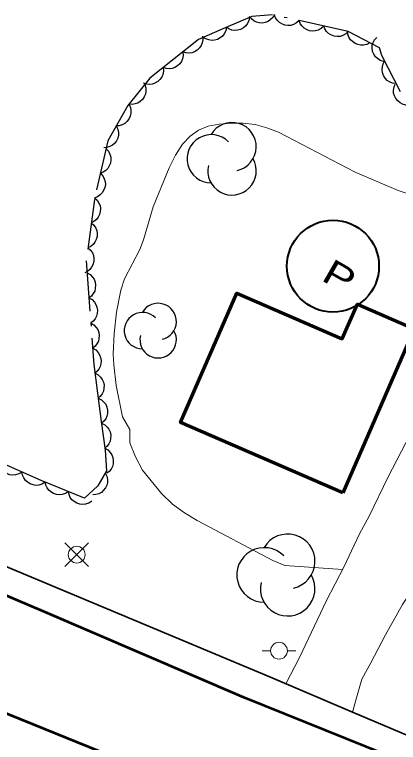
# Model space of a CAD drawing. Extents: x 355726 to 357533, y 5103782 to 5105258.
# Drawn here: x 356564.63 to 356587.47, y 5104563.09 to 5104606.42 of the extents above; entities that cross this region are included whole.
import ezdxf

# ---------------------------------------------------------------- set-up
doc = ezdxf.new("R2010")
doc.units = 0
doc.header["$LTSCALE"] = 0.6
doc.linetypes.add('DOT_DASHED', pattern=[7.7, 5, -1.2, 0.3, -1.2])
doc.linetypes.add('LONG_DASHED', pattern=[7.5, 6, -1.5])
for name, color, linetype, lineweight in [('19', 7, 'Continuous', 13), ('2', 7, 'LONG_DASHED', 13), ('21', 7, 'LONG_DASHED', 35), ('22', 7, 'Continuous', 13), ('31', 7, 'Continuous', 35), ('36', 7, 'Continuous', 13), ('38', 7, 'Continuous', 40), ('44', 7, 'Continuous', 25)]:
    doc.layers.add(name, color=color, linetype=linetype, lineweight=lineweight)

msp = doc.modelspace()

# ---------------------------------------------------------------- linework, layer by layer
at = {"layer": '19'}
for points in [[(356580.78, 5104566.58), (356581.58, 5104568.15), (356582.66, 5104570.4), (356583.17, 5104571.49), (356584.24, 5104573.56), (356584.68, 5104574.5), (356585.15, 5104575.51), (356585.74, 5104576.56), (356586.86, 5104578.9), (356588.18, 5104581.42), (356588.65, 5104582.24), (356589, 5104583.02), (356589.52, 5104584.11), (356590.12, 5104585.35), (356590.6, 5104586.36), (356591.74, 5104588.37)], [(356584.74, 5104564.9), (356584.97, 5104565.75), (356585.29, 5104566.85), (356585.84, 5104567.82), (356586.7, 5104569.5), (356587.72, 5104571.3), (356588.97, 5104573.17), (356589.54, 5104573.83), (356590.54, 5104574.55), (356591.67, 5104575.49), (356592.21, 5104576.27), (356592.76, 5104577.05), (356594.38, 5104580.28), (356597.08, 5104585.55)]]:
    msp.add_lwpolyline(points, dxfattribs=at)
at = {"layer": '2', "linetype": 'Continuous'}
msp.add_lwpolyline([(356584.15, 5104573.39), (356580.71, 5104573.63), (356580, 5104573.93), (356575.49, 5104576.3), (356574.74, 5104576.75), (356574.03, 5104577.28), (356573.38, 5104577.9), (356572.25, 5104579.3), (356571.82, 5104580.09), (356571.48, 5104580.92), (356571.48, 5104581.72), (356571.05, 5104582.47), (356570.67, 5104584.34), (356570.53, 5104585.57), (356570.5, 5104586.2), (356570.55, 5104587.44), (356570.7, 5104588.71), (356570.96, 5104590.01), (356571.18, 5104590.68), (356572.08, 5104592.43), (356572.31, 5104593), (356572.88, 5104594.97), (356573.82, 5104597.3), (356574.2, 5104598.05), (356574.62, 5104598.71), (356575.07, 5104599.19), (356575.57, 5104599.53), (356576.16, 5104599.78), (356576.8, 5104599.9), (356577.51, 5104599.96), (356578.21, 5104599.96), (356578.94, 5104599.88), (356579.64, 5104599.68), (356580.33, 5104599.42), (356584.9, 5104597.04), (356587.46, 5104595.94), (356589.23, 5104595.38)], dxfattribs=at)
at = {"layer": '21', "linetype": 'Continuous', "lineweight": 53}
for points in [[(356693.14, 5104528.73), (356686.68, 5104529.92), (356680.03, 5104531.03), (356673.33, 5104532.33), (356665.22, 5104534.03), (356657.79, 5104535.79), (356652.65, 5104537.11), (356647.74, 5104538.45), (356642.86, 5104540.01), (356635.96, 5104542.32), (356627.51, 5104545.55), (356619.53, 5104548.72), (356610.91, 5104552.22), (356603.07, 5104555.38), (356593.89, 5104559.3), (356586.78, 5104562.33), (356578.28, 5104565.76), (356566.31, 5104570.9), (356552.24, 5104576.88), (356535.87, 5104583.82), (356518.47, 5104591.44)], [(356523.7, 5104582.01), (356532.74, 5104578.12), (356543.84, 5104573.55), (356554.84, 5104568.88), (356564.31, 5104564.76), (356575.06, 5104560.38), (356580.66, 5104557.99), (356585.71, 5104555.84), (356585.91, 5104555.76), (356595.32, 5104551.71), (356605.09, 5104547.74), (356615.3, 5104543.55), (356624.81, 5104539.71), (356632.34, 5104536.86), (356640.18, 5104534.16), (356644.62, 5104532.78), (356647.74, 5104531.82), (356656.47, 5104529.46), (356664.44, 5104527.84), (356667.19, 5104527.23), (356672.07, 5104526.15), (356673.3, 5104525.88), (356683.29, 5104524.12), (356693.15, 5104522.5)]]:
    msp.add_lwpolyline(points, dxfattribs=at)
at = {"layer": '22', "lineweight": 35}
msp.add_lwpolyline([(356517.76, 5104593.42), (356532.75, 5104586.84), (356557.23, 5104576.44), (356579.99, 5104566.91), (356584.74, 5104564.9), (356602.02, 5104557.59), (356616.07, 5104551.83), (356627.55, 5104547.21), (356637.92, 5104543.34), (356648.95, 5104539.92), (356661.44, 5104536.63), (356672.33, 5104534.13), (356676.16, 5104533.42), (356680.85, 5104532.55), (356682.64, 5104532.23), (356688.85, 5104531.14), (356694.02, 5104530.23)], dxfattribs=at)
at = {"layer": '31', "lineweight": 70}
msp.add_lwpolyline([(356584.16, 5104577.94), (356574.51, 5104582.13), (356577.86, 5104589.84), (356584.13, 5104587.11), (356585.03, 5104589.18), (356588.41, 5104587.71), (356584.16, 5104577.94)], close=True, dxfattribs=at)
at = {"layer": '36'}
for p, q in [((356569.03, 5104573.56), (356567.62, 5104574.97)), ((356567.62, 5104573.56), (356569.03, 5104574.97)), ((356579.37, 5104568.55), (356579.87, 5104568.55)), ((356581.37, 5104568.55), (356580.87, 5104568.55))]:
    msp.add_line(p, q, dxfattribs=at)
for centre in [(356568.327, 5104574.267), (356580.367, 5104568.55)]:
    msp.add_circle(centre, 0.5, dxfattribs=at)
at = {"layer": '38'}
msp.add_circle((356583.579, 5104591.442), 2.738, dxfattribs=at)
at = {"layer": '44', "linetype": 'DOT_DASHED'}
for points in [[(356584.49, 5104605.41), (356579.98, 5104606.41), (356578.74, 5104606.31), (356577.16, 5104605.63), (356575.58, 5104604.94), (356574.13, 5104603.78), (356572.68, 5104602.63), (356571.37, 5104601), (356570.18, 5104598.91), (356569.38, 5104595.42), (356568.89, 5104591.76), (356569.35, 5104585.59), (356569.57, 5104583.89), (356569.79, 5104582.19), (356570.01, 5104580.49), (356570.1, 5104579.26), (356569.59, 5104578.36), (356568.78, 5104577.63), (356566.21, 5104578.68), (356563.04, 5104580.07)], [(356587.59, 5104601.82), (356586.48, 5104603.98), (356586.35, 5104604.44), (356584.49, 5104605.41)]]:
    msp.add_lwpolyline(points, dxfattribs=at)
at = {"layer": '44'}
for points in [[(356578.61, 5104606.26), (356578.58, 5104606.05), (356578.48, 5104605.87), (356578.39, 5104605.74), (356578.25, 5104605.63), (356578.08, 5104605.54), (356577.9, 5104605.49), (356577.74, 5104605.47), (356577.56, 5104605.5), (356577.39, 5104605.57), (356577.24, 5104605.66)], [(356580.1, 5104606.42), (356580, 5104606.24), (356579.85, 5104606.1), (356579.72, 5104606), (356579.55, 5104605.94), (356579.37, 5104605.91), (356579.18, 5104605.93), (356579.02, 5104605.96), (356578.86, 5104606.04), (356578.72, 5104606.16), (356578.6, 5104606.3)], [(356581.56, 5104606.06), (356581.41, 5104605.92), (356581.23, 5104605.83), (356581.07, 5104605.77), (356580.9, 5104605.76), (356580.71, 5104605.79), (356580.53, 5104605.86), (356580.39, 5104605.94), (356580.27, 5104606.06), (356580.16, 5104606.22), (356580.1, 5104606.38)], [(356583.03, 5104605.73), (356582.87, 5104605.59), (356582.69, 5104605.5), (356582.54, 5104605.45), (356582.36, 5104605.44), (356582.18, 5104605.46), (356582, 5104605.54), (356581.86, 5104605.61), (356581.73, 5104605.74), (356581.63, 5104605.89), (356581.56, 5104606.06)], [(356584.49, 5104605.41), (356584.34, 5104605.27), (356584.16, 5104605.18), (356584, 5104605.12), (356583.82, 5104605.12), (356583.64, 5104605.14), (356583.46, 5104605.21), (356583.32, 5104605.29), (356583.2, 5104605.41), (356583.09, 5104605.57), (356583.03, 5104605.73)], [(356577.24, 5104605.66), (356577.2, 5104605.46), (356577.11, 5104605.28), (356577.01, 5104605.14), (356576.87, 5104605.03), (356576.71, 5104604.94), (356576.52, 5104604.9), (356576.36, 5104604.88), (356576.19, 5104604.91), (356576.01, 5104604.97), (356575.86, 5104605.06)], [(356585.78, 5104604.74), (356585.6, 5104604.64), (356585.4, 5104604.6), (356585.23, 5104604.59), (356585.06, 5104604.63), (356584.89, 5104604.7), (356584.74, 5104604.81), (356584.62, 5104604.92), (356584.53, 5104605.08), (356584.47, 5104605.25), (356584.45, 5104605.43)], [(356575.82, 5104605.13), (356575.84, 5104604.92), (356575.79, 5104604.73), (356575.74, 5104604.57), (356575.63, 5104604.43), (356575.5, 5104604.3), (356575.33, 5104604.21), (356575.18, 5104604.14), (356575.01, 5104604.13), (356574.82, 5104604.14), (356574.65, 5104604.2)], [(356586.58, 5104603.62), (356586.38, 5104603.68), (356586.22, 5104603.8), (356586.1, 5104603.91), (356586.01, 5104604.06), (356585.94, 5104604.23), (356585.92, 5104604.43), (356585.92, 5104604.59), (356585.97, 5104604.76), (356586.06, 5104604.92), (356586.18, 5104605.06)], [(356574.65, 5104604.19), (356574.67, 5104603.98), (356574.62, 5104603.79), (356574.57, 5104603.63), (356574.46, 5104603.49), (356574.33, 5104603.36), (356574.16, 5104603.27), (356574.01, 5104603.21), (356573.83, 5104603.19), (356573.65, 5104603.21), (356573.48, 5104603.26)], [(356587.34, 5104602.31), (356587.13, 5104602.33), (356586.95, 5104602.42), (356586.8, 5104602.5), (356586.69, 5104602.63), (356586.59, 5104602.79), (356586.53, 5104602.97), (356586.5, 5104603.13), (356586.52, 5104603.31), (356586.57, 5104603.48), (356586.65, 5104603.64)], [(356573.48, 5104603.26), (356573.49, 5104603.05), (356573.45, 5104602.85), (356573.39, 5104602.7), (356573.28, 5104602.56), (356573.15, 5104602.43), (356572.98, 5104602.34), (356572.83, 5104602.28), (356572.66, 5104602.26), (356572.47, 5104602.27), (356572.3, 5104602.33)], [(356588.12, 5104601.03), (356587.91, 5104601.03), (356587.72, 5104601.09), (356587.57, 5104601.16), (356587.44, 5104601.28), (356587.32, 5104601.42), (356587.24, 5104601.59), (356587.19, 5104601.75), (356587.19, 5104601.92), (356587.22, 5104602.11), (356587.28, 5104602.28)], [(356572.38, 5104602.25), (356572.44, 5104602.05), (356572.44, 5104601.85), (356572.42, 5104601.69), (356572.35, 5104601.52), (356572.24, 5104601.37), (356572.1, 5104601.24), (356571.97, 5104601.15), (356571.8, 5104601.1), (356571.62, 5104601.07), (356571.44, 5104601.08)], [(356571.42, 5104601.09), (356571.52, 5104600.91), (356571.55, 5104600.7), (356571.55, 5104600.54), (356571.51, 5104600.37), (356571.43, 5104600.2), (356571.31, 5104600.05), (356571.19, 5104599.94), (356571.04, 5104599.86), (356570.86, 5104599.8), (356570.68, 5104599.79)], [(356570.68, 5104599.79), (356570.77, 5104599.6), (356570.81, 5104599.4), (356570.81, 5104599.24), (356570.77, 5104599.07), (356570.69, 5104598.9), (356570.57, 5104598.75), (356570.45, 5104598.64), (356570.29, 5104598.56), (356570.12, 5104598.5), (356569.94, 5104598.49)], [(356570.07, 5104598.43), (356570.21, 5104598.28), (356570.3, 5104598.1), (356570.36, 5104597.94), (356570.36, 5104597.77), (356570.34, 5104597.58), (356570.26, 5104597.41), (356570.18, 5104597.26), (356570.06, 5104597.14), (356569.9, 5104597.04), (356569.74, 5104596.97)], [(356569.74, 5104596.97), (356569.88, 5104596.82), (356569.97, 5104596.64), (356570.02, 5104596.48), (356570.03, 5104596.3), (356570, 5104596.12), (356569.93, 5104595.94), (356569.85, 5104595.8), (356569.72, 5104595.68), (356569.57, 5104595.57), (356569.4, 5104595.51)], [(356569.39, 5104595.51), (356569.55, 5104595.37), (356569.65, 5104595.2), (356569.72, 5104595.05), (356569.74, 5104594.87), (356569.73, 5104594.69), (356569.68, 5104594.51), (356569.61, 5104594.36), (356569.5, 5104594.22), (356569.35, 5104594.1), (356569.19, 5104594.02)], [(356569.19, 5104594.02), (356569.35, 5104593.89), (356569.46, 5104593.71), (356569.52, 5104593.56), (356569.54, 5104593.39), (356569.54, 5104593.2), (356569.48, 5104593.02), (356569.41, 5104592.87), (356569.3, 5104592.74), (356569.16, 5104592.62), (356568.99, 5104592.54)], [(356568.99, 5104592.54), (356569.15, 5104592.4), (356569.26, 5104592.23), (356569.32, 5104592.07), (356569.34, 5104591.9), (356569.34, 5104591.72), (356569.28, 5104591.53), (356569.21, 5104591.38), (356569.1, 5104591.25), (356568.96, 5104591.13), (356568.8, 5104591.05)], [(356568.94, 5104591.05), (356569.12, 5104590.94), (356569.26, 5104590.79), (356569.36, 5104590.66), (356569.42, 5104590.49), (356569.45, 5104590.31), (356569.43, 5104590.12), (356569.4, 5104589.96), (356569.31, 5104589.81), (356569.2, 5104589.66), (356569.05, 5104589.55)], [(356569.05, 5104589.55), (356569.24, 5104589.45), (356569.38, 5104589.3), (356569.47, 5104589.16), (356569.53, 5104589), (356569.56, 5104588.82), (356569.54, 5104588.63), (356569.51, 5104588.47), (356569.42, 5104588.31), (356569.31, 5104588.17), (356569.17, 5104588.06)], [(356569.17, 5104588.06), (356569.35, 5104587.95), (356569.49, 5104587.8), (356569.58, 5104587.67), (356569.64, 5104587.5), (356569.67, 5104587.32), (356569.65, 5104587.13), (356569.62, 5104586.97), (356569.53, 5104586.82), (356569.42, 5104586.67), (356569.28, 5104586.56)], [(356569.28, 5104586.56), (356569.46, 5104586.46), (356569.6, 5104586.31), (356569.69, 5104586.17), (356569.75, 5104586.01), (356569.78, 5104585.82), (356569.76, 5104585.63), (356569.73, 5104585.47), (356569.65, 5104585.32), (356569.53, 5104585.18), (356569.39, 5104585.06)], [(356569.42, 5104585.07), (356569.6, 5104584.97), (356569.75, 5104584.83), (356569.85, 5104584.7), (356569.92, 5104584.54), (356569.96, 5104584.36), (356569.95, 5104584.17), (356569.93, 5104584.01), (356569.85, 5104583.85), (356569.75, 5104583.7), (356569.61, 5104583.58)], [(356569.61, 5104583.58), (356569.8, 5104583.48), (356569.94, 5104583.34), (356570.05, 5104583.22), (356570.11, 5104583.05), (356570.15, 5104582.87), (356570.15, 5104582.68), (356570.12, 5104582.52), (356570.05, 5104582.36), (356569.94, 5104582.21), (356569.8, 5104582.09)], [(356569.8, 5104582.09), (356569.99, 5104582), (356570.14, 5104581.86), (356570.24, 5104581.73), (356570.31, 5104581.57), (356570.35, 5104581.38), (356570.34, 5104581.19), (356570.31, 5104581.03), (356570.24, 5104580.87), (356570.13, 5104580.72), (356570, 5104580.6)], [(356570, 5104580.6), (356570.18, 5104580.5), (356570.32, 5104580.35), (356570.42, 5104580.22), (356570.48, 5104580.05), (356570.5, 5104579.87), (356570.49, 5104579.68), (356570.45, 5104579.52), (356570.37, 5104579.36), (356570.25, 5104579.22), (356570.11, 5104579.11)], [(356565.06, 5104579.18), (356564.89, 5104579.07), (356564.69, 5104579.02), (356564.53, 5104579), (356564.35, 5104579.02), (356564.18, 5104579.08), (356564.02, 5104579.19), (356563.89, 5104579.29), (356563.8, 5104579.44), (356563.72, 5104579.61), (356563.69, 5104579.78)], [(356566.44, 5104578.58), (356566.26, 5104578.47), (356566.07, 5104578.41), (356565.9, 5104578.39), (356565.73, 5104578.42), (356565.55, 5104578.48), (356565.39, 5104578.58), (356565.27, 5104578.69), (356565.17, 5104578.84), (356565.1, 5104579.01), (356565.06, 5104579.18)], [(356570.02, 5104579.13), (356570.12, 5104578.94), (356570.15, 5104578.74), (356570.16, 5104578.57), (356570.11, 5104578.4), (356570.04, 5104578.24), (356569.91, 5104578.09), (356569.8, 5104577.97), (356569.64, 5104577.89), (356569.46, 5104577.84), (356569.29, 5104577.82)], [(356567.83, 5104578.02), (356567.66, 5104577.9), (356567.46, 5104577.84), (356567.3, 5104577.82), (356567.12, 5104577.84), (356566.95, 5104577.9), (356566.78, 5104578), (356566.66, 5104578.1), (356566.56, 5104578.24), (356566.48, 5104578.41), (356566.44, 5104578.59)], [(356569.22, 5104577.45), (356569.04, 5104577.34), (356568.85, 5104577.28), (356568.69, 5104577.25), (356568.51, 5104577.27), (356568.34, 5104577.33), (356568.17, 5104577.43), (356568.04, 5104577.53), (356567.94, 5104577.67), (356567.87, 5104577.84), (356567.83, 5104578.02)]]:
    msp.add_lwpolyline(points, dxfattribs=at)
for centre, radius, start, end in [((356577.571, 5104598.553), 1.44, 282.2692, 149.7263), ((356576.333, 5104597.833), 1.44, 44.1154, 269.804), ((356577.571, 5104597.113), 1.44, 166.9369, 29.6212), ((356573.173, 5104588.147), 1.085, 282.2692, 149.7263), ((356572.24, 5104587.605), 1.085, 44.1154, 269.804), ((356573.173, 5104587.062), 1.085, 166.9369, 29.6212), ((356580.879, 5104573.87), 1.626, 282.2692, 149.7263), ((356579.481, 5104573.057), 1.626, 44.1154, 269.804), ((356580.879, 5104572.244), 1.626, 166.9369, 29.6212)]:
    msp.add_arc(centre, radius, start, end, dxfattribs=at)

# ---------------------------------------------------------------- texts
at = {"layer": '38', "width": 1.35}
msp.add_text('P', height=1.5, rotation=330.077, dxfattribs=at).set_placement((356582.81, 5104590.64))

doc.saveas('drawing.dxf')
